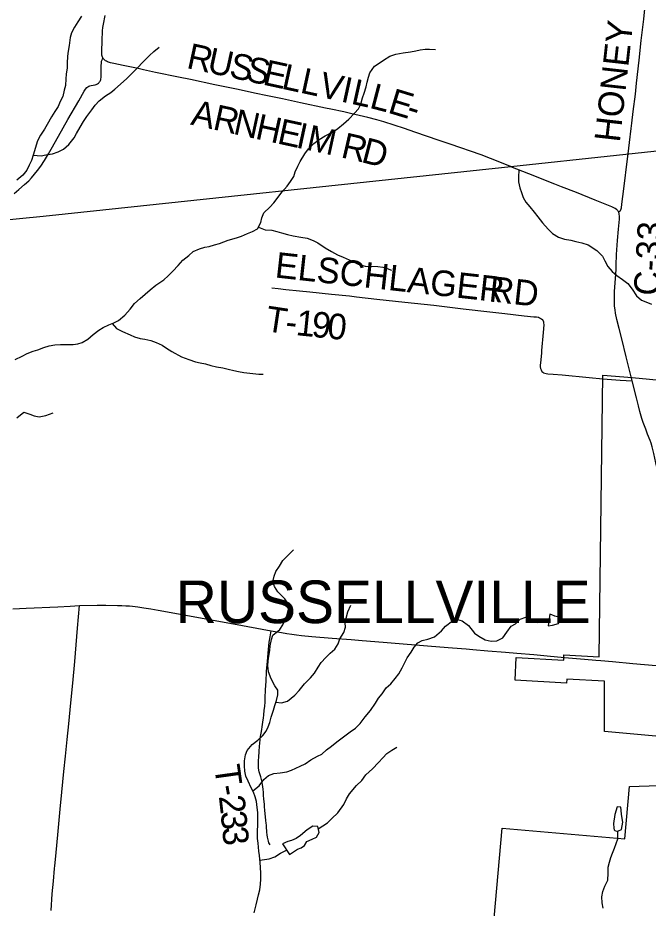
# Model space of a CAD drawing. Extents: x 1451455 to 1749751, y 218250 to 574981.
# Drawn here: x 1593685 to 1601082, y 315557 to 326004 of the extents above; entities that cross this region are included whole.
import ezdxf

# ---------------------------------------------------------------- set-up
doc = ezdxf.new("R2010")
doc.units = 0
for name, color, linetype in [('GM_X_City_Street', 7, 'Continuous'), ('GM_X_Corporation', 7, 'Continuous'), ('GM_X_Corporation_Text', 7, 'Continuous'), ('GM_X_County_Road', 7, 'Continuous'), ('GM_X_County_Road_Text', 7, 'Continuous'), ('GM_X_Minor_Lake', 7, 'Continuous'), ('GM_X_Minor_River', 7, 'Continuous'), ('GM_X_State_Route', 7, 'Continuous'), ('GM_X_Township', 7, 'Continuous'), ('GM_X_Township_Road', 7, 'Continuous'), ('GM_X_Township_Road_Text', 7, 'Continuous')]:
    doc.layers.add(name, color=color, linetype=linetype)

msp = doc.modelspace()

# ---------------------------------------------------------------- linework, layer by layer
at = {"layer": 'GM_X_City_Street'}
msp.add_lwpolyline([(1601202, 320655), (1601196, 320686), (1601173, 320781), (1601149, 320893), (1601129, 320969), (1601116, 321012), (1601105, 321043), (1601075, 321119), (1601052, 321177), (1601023, 321257), (1601007, 321304), (1600983, 321386), (1600966, 321453), (1600944, 321545), (1600894, 321743)], dxfattribs=at)
at = {"layer": 'GM_X_Corporation'}
for points in [[(1601600, 317538), (1600567, 317631), (1600570, 318222), (1600126, 318245), (1600123, 318199), (1599520, 318231), (1599534, 318498), (1600091, 318468), (1600092, 318528), (1600507, 318507), (1600551, 321810), (1600894, 321783), (1601587, 321718)], [(1599212, 314735), (1599367, 316496), (1600806, 316372), (1600861, 316986), (1601552, 317008)]]:
    msp.add_lwpolyline(points, dxfattribs=at)
at = {"layer": 'GM_X_County_Road'}
for points in [[(1594686, 325531), (1594684, 325535), (1594679, 325544), (1594675, 325554), (1594672, 325566), (1594671, 325578), (1594670, 325595), (1594670, 325614), (1594674, 325736), (1594679, 325851), (1594683, 325890), (1594690, 325929), (1594712, 326032)], [(1599471, 324257), (1599458, 324263), (1599233, 324353), (1599120, 324396), (1598996, 324440), (1598885, 324479), (1598760, 324521), (1598630, 324566), (1598344, 324663), (1598221, 324707), (1597980, 324784), (1597899, 324808), (1597794, 324835), (1597689, 324860), (1597590, 324883), (1597510, 324901), (1597356, 324933), (1597295, 324945), (1597003, 325007), (1596791, 325052), (1596694, 325072), (1596614, 325088), (1596463, 325120), (1596271, 325162), (1595998, 325219), (1595713, 325280), (1595571, 325309), (1595301, 325364), (1595160, 325394), (1595096, 325408), (1594923, 325444), (1594810, 325467), (1594792, 325471), (1594774, 325476), (1594762, 325479), (1594749, 325483), (1594736, 325489), (1594724, 325495), (1594714, 325501), (1594705, 325509), (1594697, 325516), (1594691, 325524), (1594686, 325531)], [(1600735, 323726), (1600732, 323733), (1600722, 323744), (1600717, 323750), (1600709, 323757), (1600694, 323767), (1600679, 323775), (1600656, 323787), (1600635, 323796), (1600559, 323827), (1600458, 323866), (1600239, 323953), (1600065, 324021), (1599988, 324051), (1599680, 324173), (1599471, 324257)], [(1600894, 321743), (1600824, 322027), (1600771, 322237), (1600740, 322357), (1600714, 322466), (1600699, 322540), (1600693, 322579), (1600688, 322622), (1600685, 322675), (1600685, 322724), (1600688, 322793), (1600697, 322944), (1600704, 323052), (1600707, 323127), (1600710, 323203), (1600711, 323229), (1600723, 323392), (1600732, 323523), (1600743, 323641), (1600744, 323662), (1600743, 323679), (1600742, 323695), (1600741, 323708), (1600739, 323718), (1600735, 323726)]]:
    msp.add_lwpolyline(points, dxfattribs=at)
at = {"layer": 'GM_X_Minor_Lake'}
for points in [[(1599909, 318872), (1599957, 318878), (1600029, 318897), (1600048, 318943), (1600034, 318971), (1599987, 318983), (1599951, 319000), (1599927, 319006)], [(1599927, 319006), (1599909, 318872)], [(1600735, 316466), (1600768, 316482), (1600783, 316566), (1600770, 316656), (1600764, 316708), (1600761, 316744), (1600717, 316747), (1600690, 316655), (1600674, 316549), (1600678, 316495)], [(1596872, 316188), (1596921, 316217), (1596965, 316248), (1597008, 316266), (1597048, 316293), (1597075, 316339), (1597137, 316366), (1597191, 316390), (1597220, 316445), (1597205, 316516), (1597147, 316518), (1597082, 316477), (1597001, 316410), (1596953, 316375), (1596897, 316350), (1596852, 316340), (1596792, 316311)], [(1600678, 316495), (1600682, 316476), (1600690, 316467), (1600708, 316461), (1600735, 316466)], [(1596792, 316311), (1596872, 316188)]]:
    msp.add_lwpolyline(points, dxfattribs=at)
at = {"layer": 'GM_X_Minor_River'}
for points in [[(1594431, 326022), (1594389, 325958), (1594352, 325893), (1594317, 325829), (1594300, 325773), (1594287, 325679), (1594276, 325613), (1594267, 325555), (1594266, 325473), (1594263, 325419), (1594252, 325345), (1594249, 325289), (1594244, 325209), (1594231, 325155), (1594212, 325081), (1594184, 325022), (1594159, 324964), (1594120, 324906), (1594079, 324843), (1594028, 324751), (1593999, 324698), (1593952, 324628), (1593917, 324561), (1593899, 324509), (1593882, 324443), (1593867, 324391), (1593844, 324329), (1593819, 324276), (1593793, 324218), (1593744, 324159), (1593675, 324099)], [(1593867, 324391), (1593959, 324384), (1594015, 324395), (1594091, 324410), (1594159, 324431), (1594220, 324464), (1594282, 324519), (1594345, 324597), (1594372, 324648), (1594415, 324720), (1594456, 324787), (1594495, 324845), (1594552, 324926), (1594593, 324978), (1594639, 325029), (1594716, 325090), (1594775, 325129), (1594825, 325169), (1594892, 325224), (1594965, 325291), (1595032, 325360), (1595086, 325413), (1595157, 325488), (1595230, 325563), (1595281, 325609), (1595343, 325658)], [(1593656, 321996), (1593736, 322035), (1593795, 322066), (1593865, 322091), (1593919, 322110), (1593989, 322137), (1594054, 322154), (1594118, 322167), (1594186, 322172), (1594270, 322171), (1594334, 322172), (1594388, 322180), (1594442, 322195), (1594508, 322234), (1594571, 322287), (1594634, 322338), (1594686, 322372), (1594752, 322401), (1594811, 322426), (1594865, 322453), (1594940, 322514), (1595005, 322587), (1595056, 322653), (1595120, 322710), (1595181, 322761), (1595238, 322814), (1595306, 322867), (1595397, 322930), (1595448, 322976), (1595506, 323031), (1595565, 323100), (1595620, 323159), (1595691, 323216), (1595743, 323262), (1595816, 323295), (1595878, 323312), (1595930, 323321), (1595994, 323340), (1596052, 323357), (1596103, 323377), (1596153, 323394), (1596253, 323421), (1596309, 323444), (1596382, 323475), (1596438, 323498), (1596498, 323527), (1596537, 323603), (1596550, 323657), (1596571, 323715), (1596642, 323784), (1596689, 323835), (1596741, 323898), (1596784, 323958), (1596847, 324029), (1596884, 324085), (1596925, 324144), (1596941, 324198), (1596970, 324262), (1596999, 324317), (1597054, 324409), (1597095, 324466), (1597160, 324529), (1597220, 324577), (1597293, 324620), (1597388, 324672), (1597440, 324706), (1597505, 324759), (1597569, 324816), (1597636, 324885), (1597681, 324937), (1597708, 324992), (1597731, 325066), (1597750, 325120), (1597771, 325194), (1597785, 325248), (1597798, 325308), (1597815, 325360), (1597872, 325435), (1597924, 325472), (1597977, 325507), (1598051, 325556), (1598122, 325577), (1598206, 325594), (1598292, 325607), (1598354, 325618), (1598408, 325627), (1598464, 325635), (1598516, 325638), (1598586, 325631)], [(1599563, 324212), (1599560, 324144), (1599559, 324078), (1599574, 324010), (1599594, 323955), (1599615, 323895), (1599644, 323840), (1599691, 323786), (1599742, 323723), (1599787, 323670), (1599840, 323597), (1599907, 323526), (1599960, 323473), (1600030, 323432), (1600101, 323409), (1600175, 323394), (1600231, 323381), (1600301, 323364), (1600378, 323341), (1600477, 323275), (1600544, 323208), (1600573, 323154), (1600608, 323087), (1600658, 323026), (1600715, 322981), (1600782, 322934), (1600841, 322885), (1600894, 322821), (1600943, 322742), (1601003, 322691), (1601054, 322670), (1601120, 322643)], [(1596510, 323549), (1596588, 323516), (1596664, 323511), (1596726, 323498), (1596780, 323483), (1596849, 323462), (1596917, 323447), (1597007, 323432), (1597082, 323419), (1597152, 323390), (1597207, 323363), (1597293, 323305), (1597366, 323262), (1597435, 323225), (1597503, 323194), (1597572, 323165), (1597680, 323115), (1597759, 323090), (1597909, 323088), (1597967, 323079), (1598018, 323064), (1598070, 323042)], [(1594791, 322417), (1594842, 322359), (1594913, 322322), (1595002, 322285), (1595056, 322260), (1595120, 322243), (1595174, 322232), (1595245, 322219), (1595309, 322194), (1595378, 322165), (1595430, 322128), (1595491, 322089), (1595606, 322028), (1595690, 321994), (1595769, 321969), (1595823, 321956), (1595887, 321943), (1595948, 321926), (1596018, 321909), (1596090, 321896), (1596154, 321883), (1596221, 321866), (1596273, 321856), (1596339, 321843), (1596443, 321831), (1596512, 321824), (1596564, 321823)], [(1593675, 321309), (1593754, 321378), (1593827, 321353), (1593879, 321334), (1593935, 321324), (1594015, 321339), (1594100, 321370)], [(1596460, 315504), (1596483, 315596), (1596496, 315662), (1596510, 315714), (1596525, 315774), (1596534, 315840), (1596537, 315896), (1596537, 315968), (1596534, 316036), (1596529, 316094), (1596520, 316174), (1596513, 316227), (1596504, 316319), (1596499, 316373), (1596502, 316621), (1596500, 316681), (1596495, 316739), (1596486, 316808), (1596471, 316864), (1596451, 316920), (1596424, 316971), (1596387, 317047), (1596360, 317106), (1596350, 317166), (1596345, 317228), (1596346, 317288), (1596355, 317356), (1596377, 317408), (1596434, 317479), (1596501, 317528), (1596562, 317582), (1596601, 317633), (1596623, 317685), (1596642, 317737), (1596657, 317797), (1596684, 317882), (1596700, 317934), (1596721, 317996), (1596738, 318060), (1596735, 318114), (1596699, 318168), (1596656, 318247), (1596625, 318330), (1596620, 318402), (1596623, 318458), (1596632, 318516), (1596641, 318582), (1596647, 318634), (1596660, 318708), (1596679, 318759), (1596758, 318828), (1596794, 318880), (1596827, 318948), (1596846, 319001), (1596863, 319067), (1596862, 319125), (1596820, 319186), (1596737, 319269), (1596696, 319332), (1596677, 319386), (1596694, 319454), (1596714, 319508), (1596757, 319571), (1596796, 319637), (1596865, 319706), (1596920, 319763)], [(1596714, 317976), (1596779, 317965), (1596851, 317986), (1596936, 318055), (1596987, 318112), (1597048, 318190), (1597121, 318261), (1597168, 318314), (1597211, 318384), (1597245, 318441), (1597298, 318499), (1597351, 318548), (1597405, 318595), (1597444, 318659), (1597463, 318719), (1597510, 318792), (1597529, 318854), (1597527, 318904), (1597538, 318962), (1597557, 319036), (1597592, 319112)], [(1596444, 316933), (1596518, 316991), (1596573, 317067), (1596626, 317116), (1596688, 317137), (1596762, 317144), (1596843, 317159), (1596895, 317177), (1597000, 317223), (1597058, 317250), (1597125, 317296), (1597201, 317339), (1597252, 317366), (1597306, 317417), (1597367, 317459), (1597430, 317510), (1597506, 317569), (1597585, 317628), (1597646, 317669), (1597701, 317724), (1597762, 317804), (1597823, 317877), (1597882, 317962), (1597919, 318020), (1597961, 318071), (1598008, 318141), (1598061, 318188), (1598112, 318254), (1598154, 318307), (1598193, 318377), (1598226, 318438), (1598253, 318494), (1598302, 318561), (1598336, 318619), (1598377, 318671), (1598428, 318700), (1598496, 318715), (1598576, 318740), (1598655, 318813), (1598704, 318868), (1598785, 318929), (1598843, 318943), (1598897, 318930), (1598972, 318873), (1599043, 318786), (1599095, 318747), (1599168, 318706), (1599238, 318689), (1599306, 318696), (1599377, 318729), (1599422, 318797), (1599473, 318868), (1599523, 318892), (1599578, 318947), (1599644, 318972), (1599710, 318931), (1599785, 318908), (1599916, 318921)], [(1597211, 316489), (1597318, 316560), (1597370, 316610), (1597441, 316677), (1597512, 316772), (1597541, 316841), (1597576, 316897), (1597659, 316996), (1597720, 317055), (1597767, 317121), (1597848, 317194), (1597919, 317267), (1597968, 317320), (1598014, 317374), (1598073, 317413), (1598132, 317448)], [(1600552, 315556), (1600541, 315620), (1600537, 315692), (1600550, 315752), (1600571, 315816), (1600608, 315887), (1600613, 315969), (1600612, 316037), (1600627, 316097), (1600643, 316151), (1600664, 316203), (1600687, 316263), (1600705, 316315), (1600724, 316370), (1600727, 316465)], [(1596526, 316121), (1596636, 316137), (1596700, 316158), (1596767, 316203), (1596839, 316239)]]:
    msp.add_lwpolyline(points, dxfattribs=at)
at = {"layer": 'GM_X_State_Route'}
for points in [[(1593625, 319071), (1593782, 319079), (1594156, 319095), (1594300, 319102), (1594409, 319107), (1594617, 319112), (1594719, 319114), (1594853, 319110), (1594905, 319109), (1594954, 319106), (1594994, 319103), (1595032, 319099), (1595094, 319092), (1595165, 319082), (1595246, 319069), (1595333, 319054), (1596214, 318894), (1596659, 318811), (1596781, 318790), (1596842, 318780), (1596901, 318771), (1596954, 318764), (1597012, 318758), (1597136, 318746), (1597372, 318727), (1597597, 318709), (1597727, 318698), (1597973, 318678), (1598159, 318662), (1598397, 318645), (1598538, 318633), (1598786, 318613), (1598946, 318599), (1599024, 318593), (1599201, 318578), (1599407, 318560), (1599541, 318549)], [(1599541, 318549), (1599738, 318532), (1599897, 318518), (1600101, 318500)], [(1600101, 318500), (1600333, 318480), (1600467, 318469), (1600526, 318464)], [(1600526, 318464), (1600663, 318452), (1600902, 318430), (1601177, 318406), (1601251, 318399), (1601395, 318386), (1601549, 318374), (1601660, 318365)]]:
    msp.add_lwpolyline(points, dxfattribs=at)
at = {"layer": 'GM_X_Township'}
for points in [[(1576825, 327623), (1581501, 324963), (1586072, 322359), (1586366, 322191), (1590293, 322987), (1593031, 323585), (1593146, 323596), (1593983, 323675), (1599359, 324249), (1600820, 324405), (1603446, 324685), (1604039, 332057)], [(1593146, 323596), (1593983, 323675), (1599359, 324249), (1600820, 324405), (1603446, 324685), (1605008, 324208), (1605657, 324014), (1608561, 323145), (1612831, 321883), (1615010, 321279), (1615589, 321107)]]:
    msp.add_lwpolyline(points, dxfattribs=at)
at = {"layer": 'GM_X_Township_Road'}
for points in [[(1600846, 324410), (1600862, 324540), (1600883, 324706), (1600890, 324768), (1600907, 324905), (1600931, 325107), (1600946, 325237), (1600976, 325508), (1601001, 325739), (1601029, 325987), (1601051, 326189)], [(1593643, 323943), (1593699, 323988), (1593765, 324047), (1593813, 324092), (1593847, 324128), (1593881, 324168), (1593915, 324211), (1593954, 324264), (1593997, 324329), (1594046, 324407), (1594093, 324490), (1594217, 324713), (1594274, 324813), (1594400, 325032), (1594463, 325143), (1594480, 325168), (1594496, 325187), (1594508, 325196), (1594519, 325202), (1594531, 325206), (1594545, 325210), (1594593, 325217), (1594604, 325220), (1594611, 325224), (1594622, 325230), (1594631, 325237), (1594639, 325245), (1594645, 325252), (1594650, 325259), (1594654, 325269), (1594659, 325281), (1594661, 325289), (1594662, 325302), (1594664, 325336), (1594665, 325438), (1594666, 325480), (1594668, 325494), (1594671, 325505), (1594680, 325520), (1594686, 325531)], [(1600735, 323726), (1600755, 323744), (1600759, 323752), (1600764, 323763), (1600767, 323773), (1600774, 323816), (1600796, 323996), (1600839, 324351), (1600846, 324410)], [(1596667, 322836), (1596741, 322827), (1596829, 322817), (1596992, 322801), (1597113, 322789), (1597367, 322762), (1597576, 322741), (1597661, 322732), (1597899, 322704), (1598228, 322667), (1598567, 322631), (1598912, 322590), (1599222, 322555)], [(1599222, 322555), (1599401, 322534), (1599626, 322509), (1599740, 322497), (1599773, 322494), (1599795, 322490), (1599808, 322485), (1599822, 322478), (1599835, 322468), (1599839, 322463), (1599848, 322450), (1599852, 322438), (1599855, 322425), (1599856, 322402), (1599848, 322313), (1599831, 322101), (1599830, 322094), (1599829, 322071), (1599818, 321957), (1599816, 321927), (1599816, 321908), (1599818, 321891), (1599824, 321873), (1599834, 321856), (1599847, 321846), (1599855, 321840), (1599870, 321834), (1599886, 321830), (1599905, 321827), (1599968, 321823), (1600072, 321814), (1600389, 321785), (1600549, 321770)], [(1600549, 321770), (1600752, 321751), (1600894, 321743)], [(1594120, 316054), (1594132, 316168), (1594158, 316462), (1594182, 316720), (1594202, 316919), (1594226, 317161), (1594246, 317340), (1594266, 317536), (1594283, 317722), (1594308, 317967), (1594330, 318198), (1594353, 318450), (1594386, 318842), (1594409, 319107)], [(1596598, 318213), (1596605, 318339), (1596614, 318456), (1596625, 318591), (1596636, 318679), (1596645, 318740), (1596659, 318811)], [(1596600, 316554), (1596600, 316556), (1596597, 316586), (1596591, 316631), (1596587, 316665), (1596583, 316709), (1596580, 316748), (1596578, 316778), (1596573, 316838), (1596569, 316884), (1596566, 316920), (1596563, 316951), (1596559, 316984), (1596556, 317006), (1596551, 317036), (1596543, 317069), (1596535, 317099), (1596528, 317120), (1596518, 317156), (1596514, 317178), (1596510, 317204), (1596509, 317220), (1596509, 317237), (1596509, 317253), (1596511, 317295), (1596513, 317324), (1596517, 317399), (1596522, 317454), (1596525, 317492), (1596529, 317531), (1596534, 317570), (1596540, 317612), (1596547, 317654), (1596552, 317686), (1596560, 317741), (1596567, 317792), (1596571, 317821), (1596577, 317880), (1596582, 317925), (1596586, 317979), (1596589, 318035), (1596593, 318113), (1596596, 318178), (1596598, 318213)], [(1596645, 316302), (1596638, 316313), (1596632, 316323), (1596625, 316344), (1596622, 316359), (1596615, 316390), (1596612, 316419), (1596608, 316448), (1596606, 316468), (1596603, 316497), (1596602, 316530), (1596600, 316554)], [(1594075, 315531), (1594090, 315724), (1594103, 315874), (1594117, 316024), (1594120, 316054)]]:
    msp.add_lwpolyline(points, dxfattribs=at)

# ---------------------------------------------------------------- texts
at = {"layer": 'GM_X_Corporation_Text'}
msp.add_text('RUSSELLVILLE', height=500, rotation=0, dxfattribs=at).set_placement((1595538, 318902))
at = {"layer": 'GM_X_County_Road_Text'}
for s, rotation, p in [('R', 347.7474, (1595654, 325417)), ('U', 347.7452, (1595895, 325365)), ('S', 347.7498, (1596153, 325309)), ('S', 347.7456, (1596350, 325266)), ('E', 347.7471, (1596548, 325223)), ('L', 347.7487, (1596768, 325175)), ('L', 347.7466, (1596987, 325128)), ('V', 347.7452, (1597206, 325080)), ('I', 347.7507, (1597464, 325024)), ('L', 347.4129, (1597584, 324998)), ('L', 345.4222, (1597800, 324950)), ('E', 343.1448, (1598015, 324894)), ('A', 347.7488, (1595704, 324753)), ('R', 347.7474, (1595962, 324697)), ('N', 347.7491, (1596202, 324644)), ('-', 342.5598, (1598228, 324829)), ('H', 347.747, (1596460, 324588)), ('E', 347.7503, (1596718, 324532)), ('I', 347.7417, (1596938, 324485)), ('M', 347.6847, (1597058, 324459)), ('R', 347.0089, (1597465, 324369)), ('D', 345.4063, (1597703, 324314)), ('C-33', 86.6583, (1601210, 322737))]:
    msp.add_text(s, height=300, rotation=rotation, dxfattribs=at).set_placement(p)
at = {"layer": 'GM_X_Township_Road_Text'}
for s, rotation, p in [('HONEY', 83.6173, (1600748, 324536)), ('ELSCHLAGER', 353.6705, (1596694, 322959)), ('RD', 353.7141, (1599204, 322677)), ('T', 351.3684, (1596579, 322330)), ('1', 354.1895, (1596939, 322282)), ('9', 354.2474, (1597123, 322263)), ('0', 354.2621, (1597307, 322244)), ('-', 354.172, (1596816, 322294)), ('T', 277.984, (1595989, 317221)), ('-', 280.0912, (1596022, 316987)), ('2', 276.4508, (1596043, 316871)), ('3', 275.4672, (1596064, 316688)), ('3', 275.8933, (1596081, 316502))]:
    msp.add_text(s, height=300, rotation=rotation, dxfattribs=at).set_placement(p)

doc.saveas('drawing.dxf')
